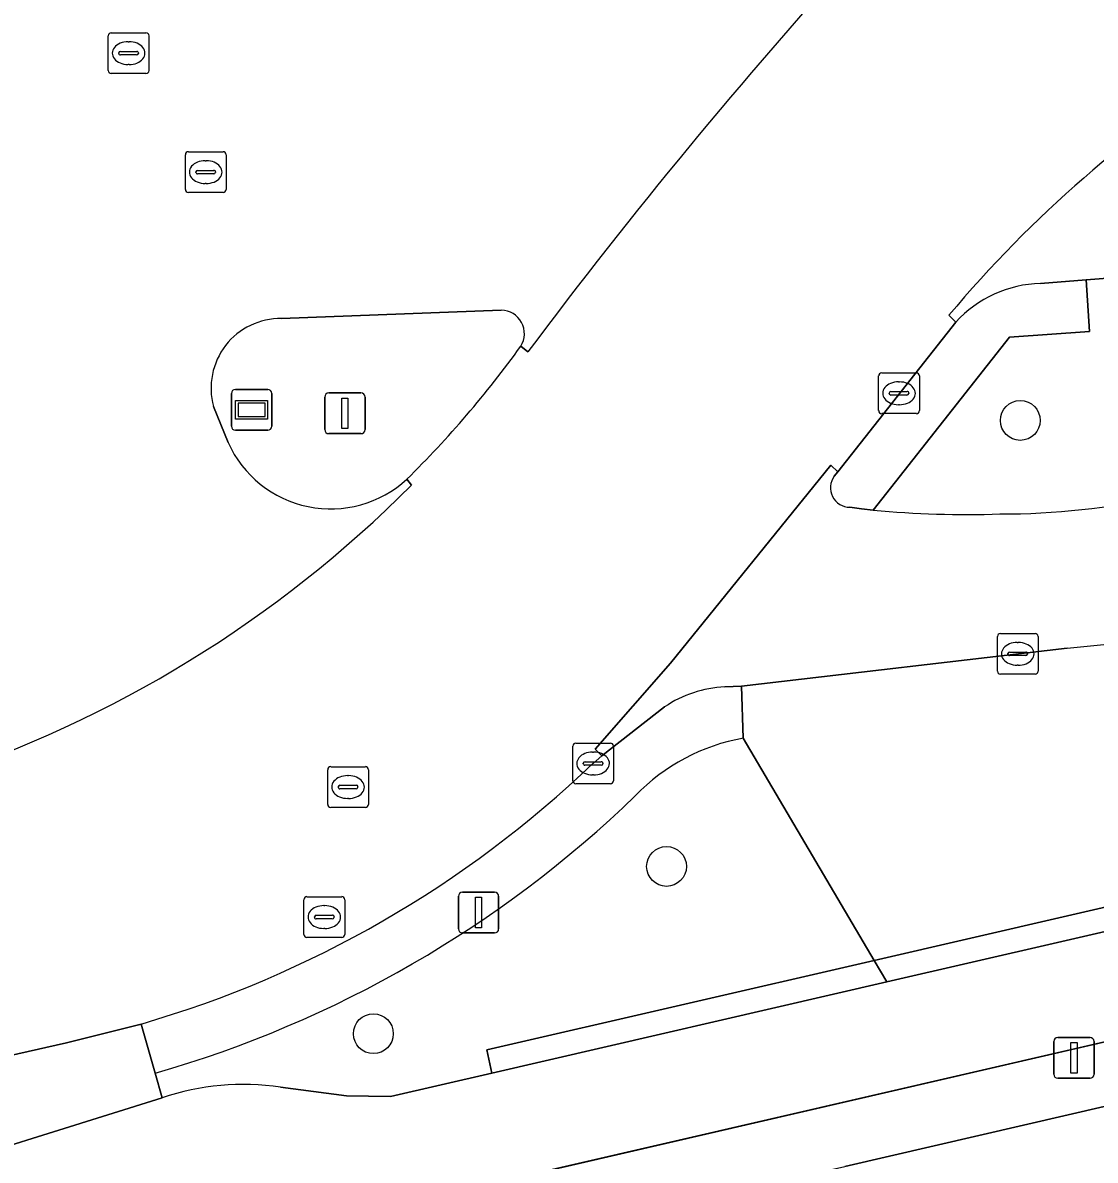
# Model space of a CAD drawing. Extents: x 156412 to 157779, y 382335 to 383768.
# Drawn here: x 156663.93 to 156690.27, y 382899.99 to 382927.91 of the extents above; entities that cross this region are included whole.
import ezdxf

# ---------------------------------------------------------------- set-up
doc = ezdxf.new("R2010")
doc.units = 0
for name, color, linetype in [('IMGEO_Berm_groen', 7, 'Continuous'), ('IMGEO_Boom', 7, 'Continuous'), ('IMGEO_Erf', 7, 'Continuous'), ('IMGEO_Fietspad_gesloten', 7, 'Continuous'), ('IMGEO_Groenvoorziening', 7, 'Continuous'), ('IMGEO_Haag', 7, 'Continuous'), ('IMGEO_Informatiebord', 7, 'Continuous'), ('IMGEO_Kolk', 7, 'Continuous'), ('IMGEO_Lichtmast', 7, 'Continuous'), ('IMGEO_OVBaan_gesloten', 7, 'Continuous'), ('IMGEO_Rijbaan_regionaal_gesloten', 7, 'Continuous'), ('IMGEO_Rioolput', 7, 'Continuous'), ('IMGEO_Verkeerseiland_open', 7, 'Continuous'), ('IMGEO_Voetpad_open', 7, 'Continuous')]:
    doc.layers.add(name, color=color, linetype=linetype)

msp = doc.modelspace()

# ---------------------------------------------------------------- linework, layer by layer
at = {"layer": 'IMGEO_Berm_groen'}
for points in [[(156694.154, 382921.918), (156690.044, 382921.597), (156690.126, 382920.329), (156688.16, 382920.192), (156684.816, 382915.946)], [(156689.581, 382912.559), (156681.579, 382911.627), (156681.627, 382910.347), (156684.838, 382904.892), (156706.31, 382909.849)], [(156670.262, 382901.777), (156671.88, 382901.564), (156672.959, 382901.552), (156675.452, 382902.127), (156675.327, 382902.697), (156684.838, 382904.892), (156681.627, 382910.347)], [(156667.356, 382901.52), (156667.183, 382902.123), (156666.837, 382903.33), (156665.009, 382902.868), (156652.941, 382900.144)], [(156667.183, 382902.123), (156667.356, 382901.52)], [(156653.745, 382897.261), (156667.356, 382901.52)]]:
    msp.add_lwpolyline(points, dxfattribs=at)
for centre, radius, start, end in [((156687.897, 382935.027), 19.176, 270.0954, 282.1286), ((156687.119, 382940.346), 24.508, 264.609, 271.895), ((156686.424, 382948.915), 36.492, 274.9628, 281.1661), ((156682.461, 382905.585), 4.834, 99.9295, 136.1032), ((156659.397, 382929.213), 28.187, 286.0352, 313.9993), ((156669.336, 382895.685), 6.162, 81.3605, 108.7474)]:
    msp.add_arc(centre, radius, start, end, dxfattribs=at)
at = {"layer": 'IMGEO_Boom'}
for centre in [(156688.428, 382918.148), (156679.741, 382907.199), (156672.542, 382903.093)]:
    msp.add_circle(centre, 0.489, dxfattribs=at)
at = {"layer": 'IMGEO_Erf'}
msp.add_lwpolyline([(156774.309, 382920.694), (156684.12, 382899.829)], dxfattribs=at)
at = {"layer": 'IMGEO_Fietspad_gesloten'}
for points in [[(156674.773, 382899.258), (156767.182, 382920.602), (156826.292, 382934.262), (156902.955, 382951.999), (156911.251, 382953.909), (156913.318, 382954.385), (156939.803, 382960.484), (156939.156, 382962.984), (156887.943, 382951.159), (156887.089, 382950.962), (156864.935, 382945.847), (156864.068, 382945.647), (156859.834, 382944.669), (156852.462, 382942.964), (156851.598, 382942.764), (156830.312, 382937.841), (156829.479, 382937.648), (156815.976, 382934.507), (156815.173, 382934.345)], [(156809.782, 382933.13), (156809.3, 382933.028), (156807.367, 382932.551), (156806.116, 382932.217), (156791.735, 382928.919), (156790.862, 382928.717), (156789.293, 382928.354), (156769.36, 382923.765), (156768.531, 382923.574), (156756.642, 382920.837), (156755.788, 382920.641), (156740.33, 382917.082), (156739.502, 382916.892), (156732.188, 382915.208), (156727.372, 382914.098), (156726.516, 382913.9), (156707.213, 382909.45), (156706.422, 382909.267), (156685.15, 382904.363), (156675.452, 382902.127), (156672.959, 382901.552), (156671.88, 382901.564), (156670.262, 382901.777)], [(156667.356, 382901.52), (156653.745, 382897.261)]]:
    msp.add_lwpolyline(points, dxfattribs=at)
msp.add_arc((156669.336, 382895.685), 6.162, 81.3605, 108.7474, dxfattribs=at)
at = {"layer": 'IMGEO_Groenvoorziening'}
for points in [[(156706.422, 382909.267), (156706.31, 382909.849), (156684.838, 382904.892), (156685.15, 382904.363)], [(156685.15, 382904.363), (156684.838, 382904.892), (156675.327, 382902.697), (156675.452, 382902.127)]]:
    msp.add_lwpolyline(points, close=True, dxfattribs=at)
at = {"layer": 'IMGEO_Haag'}
for points in [[(156706.31, 382909.849), (156684.838, 382904.892), (156685.15, 382904.363), (156706.422, 382909.267)], [(156685.15, 382904.363), (156684.838, 382904.892), (156675.327, 382902.697), (156675.452, 382902.127)]]:
    msp.add_lwpolyline(points, close=True, dxfattribs=at)
at = {"layer": 'IMGEO_Informatiebord'}
for p, q in [((156669.157, 382918.908), (156669.947, 382918.908)), ((156669.947, 382918.908), (156669.157, 382918.908)), ((156669.057, 382918.008), (156669.057, 382918.808)), ((156669.057, 382918.808), (156669.057, 382918.008)), ((156670.047, 382918.808), (156670.047, 382918.008)), ((156670.047, 382918.008), (156670.047, 382918.808)), ((156669.947, 382917.908), (156669.157, 382917.908)), ((156669.157, 382917.908), (156669.947, 382917.908))]:
    msp.add_line(p, q, dxfattribs=at)
for points in [[(156669.158, 382918.64), (156669.946, 382918.64), (156669.946, 382918.176), (156669.158, 382918.176), (156669.158, 382918.64)], [(156669.223, 382918.575), (156669.223, 382918.241), (156669.881, 382918.241), (156669.881, 382918.575), (156669.223, 382918.575)]]:
    msp.add_lwpolyline(points, dxfattribs=at)
for centre, start, end in [((156669.157, 382918.808), 90, 180), ((156669.157, 382918.808), 90, 180), ((156669.947, 382918.808), 0, 90), ((156669.947, 382918.808), 360, 90), ((156669.157, 382918.008), 180, 270), ((156669.157, 382918.008), 180, 270), ((156669.947, 382918.008), 270, 0), ((156669.947, 382918.008), 270, 0)]:
    msp.add_arc(centre, 0.1, start, end, dxfattribs=at)
at = {"layer": 'IMGEO_Kolk'}
for p, q in [((156684.95, 382918.388), (156684.95, 382919.24)), ((156685.025, 382919.314), (156685.877, 382919.314)), ((156685.951, 382919.24), (156685.951, 382918.388)), ((156685.209, 382918.808), (156685.209, 382918.82)), ((156685.252, 382918.857), (156685.65, 382918.857)), ((156685.438, 382919.094), (156685.463, 382919.094)), ((156685.693, 382918.82), (156685.693, 382918.808)), ((156685.647, 382918.771), (156685.249, 382918.771)), ((156685.877, 382918.314), (156685.025, 382918.314)), ((156685.461, 382918.534), (156685.436, 382918.534)), ((156687.866, 382911.992), (156687.866, 382912.844)), ((156687.941, 382912.918), (156688.793, 382912.918)), ((156688.354, 382912.698), (156688.379, 382912.698)), ((156688.867, 382912.844), (156688.867, 382911.992)), ((156688.125, 382912.412), (156688.125, 382912.424)), ((156688.168, 382912.461), (156688.566, 382912.461)), ((156688.609, 382912.424), (156688.609, 382912.412)), ((156688.563, 382912.375), (156688.165, 382912.375)), ((156688.377, 382912.138), (156688.352, 382912.138)), ((156688.793, 382911.918), (156687.941, 382911.918)), ((156677.513, 382910.227), (156678.365, 382910.227)), ((156677.438, 382909.301), (156677.438, 382910.153)), ((156677.926, 382910.007), (156677.951, 382910.007)), ((156678.439, 382910.153), (156678.439, 382909.301)), ((156677.697, 382909.721), (156677.697, 382909.733)), ((156678.135, 382909.684), (156677.737, 382909.684)), ((156677.74, 382909.77), (156678.138, 382909.77)), ((156678.181, 382909.733), (156678.181, 382909.721)), ((156677.949, 382909.447), (156677.924, 382909.447)), ((156678.365, 382909.227), (156677.513, 382909.227))]:
    msp.add_line(p, q, dxfattribs=at)
for points in [[(156684.95, 382918.388), (156684.95, 382919.24)], [(156685.025, 382919.314), (156685.877, 382919.314)], [(156685.951, 382919.24), (156685.951, 382918.388)], [(156685.877, 382918.314), (156685.025, 382918.314)], [(156687.866, 382911.992), (156687.866, 382912.844)], [(156687.941, 382912.918), (156688.793, 382912.918)], [(156688.867, 382912.844), (156688.867, 382911.992)], [(156688.793, 382911.918), (156687.941, 382911.918)], [(156677.513, 382910.227), (156678.365, 382910.227)], [(156677.438, 382909.301), (156677.438, 382910.153)], [(156678.439, 382910.153), (156678.439, 382909.301)], [(156678.365, 382909.227), (156677.513, 382909.227)]]:
    msp.add_lwpolyline(points, dxfattribs=at)
for centre, radius, start, end in [((156685.027, 382919.238), 0.0765, 91.552, 178.448), ((156685.027, 382919.238), 0.0765, 91.552, 178.448), ((156685.875, 382919.238), 0.0765, 1.552, 88.448), ((156685.875, 382919.238), 0.0765, 1.552, 88.448), ((156685.249, 382918.817), 0.0403, 85.8775, 175.7526), ((156685.654, 382918.819), 0.0386, 1.7309, 96.639), ((156685.246, 382918.807), 0.0366, 178.938, 274.7102), ((156685.65, 382918.814), 0.043, 264.8664, 352.4533), ((156685.027, 382918.39), 0.0765, 181.552, 268.448), ((156685.027, 382918.39), 0.0765, 181.552, 268.448), ((156685.875, 382918.39), 0.0765, 271.552, 358.448), ((156685.875, 382918.39), 0.0765, 271.552, 358.448), ((156687.943, 382912.842), 0.0765, 91.552, 178.448), ((156687.943, 382912.842), 0.0765, 91.552, 178.448), ((156688.791, 382912.842), 0.0765, 1.552, 88.448), ((156688.791, 382912.842), 0.0765, 1.552, 88.448), ((156688.165, 382912.421), 0.0403, 85.8775, 175.7526), ((156688.162, 382912.411), 0.0366, 178.938, 274.7102), ((156688.566, 382912.418), 0.043, 264.8664, 352.4533), ((156688.57, 382912.423), 0.0386, 1.7309, 96.639), ((156687.943, 382911.994), 0.0765, 181.552, 268.448), ((156687.943, 382911.994), 0.0765, 181.552, 268.448), ((156688.791, 382911.994), 0.0765, 271.552, 358.448), ((156688.791, 382911.994), 0.0765, 271.552, 358.448), ((156677.515, 382910.151), 0.0765, 91.552, 178.448), ((156677.515, 382910.151), 0.0765, 91.552, 178.448), ((156678.363, 382910.151), 0.0765, 1.552, 88.448), ((156678.363, 382910.151), 0.0765, 1.552, 88.448), ((156677.737, 382909.73), 0.0403, 85.8775, 175.7526), ((156677.734, 382909.72), 0.0366, 178.938, 274.7102), ((156678.138, 382909.727), 0.043, 264.8664, 352.4533), ((156678.142, 382909.732), 0.0386, 1.7309, 96.639), ((156677.515, 382909.303), 0.0765, 181.552, 268.448), ((156677.515, 382909.303), 0.0765, 181.552, 268.448), ((156678.363, 382909.303), 0.0765, 271.552, 358.448), ((156678.363, 382909.303), 0.0765, 271.552, 358.448)]:
    msp.add_arc(centre, radius, start, end, dxfattribs=at)
for centre, major_axis, ratio, start_param, end_param in [((156685.437, 382918.814), (-0.387, 0.002), 0.722429, 4.712389, 7.853982), ((156685.462, 382918.814), (-0.39, 0.002), 0.717154, 1.570796, 4.712389), ((156688.353, 382912.418), (-0.387, 0.002), 0.722429, 4.712389, 7.853982), ((156688.378, 382912.418), (-0.39, 0.002), 0.717154, 1.570796, 4.712389), ((156677.925, 382909.727), (-0.387, 0.002), 0.722429, 4.712389, 7.853982), ((156677.95, 382909.727), (-0.39, 0.002), 0.717154, 1.570796, 4.712389)]:
    msp.add_ellipse(centre, major_axis=major_axis, ratio=ratio, start_param=start_param, end_param=end_param, dxfattribs=at)
at = {"layer": 'IMGEO_Lichtmast'}
for p, q in [((156671.447, 382918.823), (156672.237, 382918.823)), ((156672.237, 382918.823), (156671.447, 382918.823)), ((156671.347, 382917.923), (156671.347, 382918.723)), ((156671.347, 382918.723), (156671.347, 382917.923)), ((156672.337, 382918.723), (156672.337, 382917.923)), ((156672.337, 382917.923), (156672.337, 382918.723)), ((156672.237, 382917.823), (156671.447, 382917.823)), ((156671.447, 382917.823), (156672.237, 382917.823)), ((156674.729, 382906.566), (156675.519, 382906.566)), ((156675.519, 382906.566), (156674.729, 382906.566)), ((156674.629, 382905.666), (156674.629, 382906.466)), ((156674.629, 382906.466), (156674.629, 382905.666)), ((156675.619, 382906.466), (156675.619, 382905.666)), ((156675.619, 382905.666), (156675.619, 382906.466)), ((156675.519, 382905.566), (156674.729, 382905.566)), ((156674.729, 382905.566), (156675.519, 382905.566)), ((156689.351, 382903), (156690.141, 382903)), ((156690.141, 382903), (156689.351, 382903)), ((156689.251, 382902.1), (156689.251, 382902.9)), ((156689.251, 382902.9), (156689.251, 382902.1)), ((156690.241, 382902.9), (156690.241, 382902.1)), ((156690.241, 382902.1), (156690.241, 382902.9)), ((156690.141, 382902), (156689.351, 382902)), ((156689.351, 382902), (156690.141, 382902))]:
    msp.add_line(p, q, dxfattribs=at)
for points in [[(156671.767, 382918.698), (156671.917, 382918.698), (156671.917, 382917.948), (156671.767, 382917.948), (156671.767, 382918.698)], [(156675.049, 382906.441), (156675.199, 382906.441), (156675.199, 382905.691), (156675.049, 382905.691), (156675.049, 382906.441)], [(156689.671, 382902.875), (156689.821, 382902.875), (156689.821, 382902.125), (156689.671, 382902.125), (156689.671, 382902.875)]]:
    msp.add_lwpolyline(points, dxfattribs=at)
for centre, start, end in [((156671.447, 382918.723), 90, 180), ((156671.447, 382918.723), 90, 180), ((156672.237, 382918.723), 0, 90), ((156672.237, 382918.723), 360, 90), ((156671.447, 382917.923), 180, 270), ((156671.447, 382917.923), 180, 270), ((156672.237, 382917.923), 270, 0), ((156672.237, 382917.923), 270, 0), ((156674.729, 382906.466), 90, 180), ((156674.729, 382906.466), 90, 180), ((156675.519, 382906.466), 0, 90), ((156675.519, 382906.466), 360, 90), ((156674.729, 382905.666), 180, 270), ((156674.729, 382905.666), 180, 270), ((156675.519, 382905.666), 270, 0), ((156675.519, 382905.666), 270, 0), ((156689.351, 382902.9), 90, 180), ((156689.351, 382902.9), 90, 180), ((156690.141, 382902.9), 0, 90), ((156690.141, 382902.9), 360, 90), ((156689.351, 382902.1), 180, 270), ((156689.351, 382902.1), 180, 270), ((156690.141, 382902.1), 270, 0), ((156690.141, 382902.1), 270, 0)]:
    msp.add_arc(centre, 0.1, start, end, dxfattribs=at)
at = {"layer": 'IMGEO_OVBaan_gesloten'}
for points in [[(156677.937, 382909.73), (156678.152, 382909.917), (156677.988, 382910.077), (156679.836, 382912.189), (156683.778, 382917.046), (156683.945, 382916.882), (156686.844, 382920.562), (156686.676, 382920.729)], [(156676.338, 382919.834), (156676.162, 382919.971)], [(156673.363, 382916.705), (156673.481, 382916.562)], [(156661.713, 382909.338), (156661.714, 382909.542), (156657.993, 382908.583), (156651.218, 382906.948), (156646.895, 382905.881), (156646.759, 382905.846), (156643.451, 382904.977), (156644.336, 382901.573), (156645.22, 382898.169), (156648.544, 382899.02), (156648.68, 382899.054), (156652.941, 382900.144), (156665.009, 382902.868), (156666.837, 382903.33)]]:
    msp.add_lwpolyline(points, dxfattribs=at)
for centre, radius, start, end in [((156709.581, 382901.543), 29.878, 103.8905, 140.0495), ((156784.848, 382838.547), 135.58, 137.76022, 143.16252), ((156655.672, 382934.699), 25.234, 314.5138, 324.2922), ((156652.592, 382937.393), 29.501, 288.0096, 315.0793), ((156659.324, 382929.187), 26.926, 286.2025, 313.731)]:
    msp.add_arc(centre, radius, start, end, dxfattribs=at)
at = {"layer": 'IMGEO_Rijbaan_regionaal_gesloten'}
for points in [[(156688.926, 382921.51), (156690.044, 382921.597), (156694.154, 382921.918)], [(156670.288, 382920.65), (156675.683, 382920.853)], [(156686.676, 382920.729), (156686.844, 382920.562)], [(156676.162, 382919.971), (156676.338, 382919.834)], [(156668.975, 382917.608), (156668.615, 382918.492)], [(156683.861, 382916.781), (156683.945, 382916.882), (156683.778, 382917.046), (156679.836, 382912.189), (156677.988, 382910.077), (156678.152, 382909.917), (156679.695, 382911.115)], [(156673.481, 382916.562), (156673.363, 382916.705)], [(156684.816, 382915.946), (156684.53, 382915.979), (156684.245, 382916.015)], [(156681.174, 382911.608), (156681.579, 382911.627), (156689.581, 382912.559)]]:
    msp.add_lwpolyline(points, dxfattribs=at)
for centre, radius, start, end in [((156709.581, 382901.543), 29.878, 103.8905, 140.0495), ((156784.848, 382838.547), 135.58, 137.76022, 143.16252), ((156689.011, 382918.563), 2.949, 91.6558, 137.3068), ((156675.678, 382920.279), 0.574, 327.5519, 89.4594), ((156670.264, 382918.941), 1.709, 89.1896, 195.2408), ((156671.494, 382918.737), 2.761, 204.1412, 312.6019), ((156684.25, 382916.497), 0.482, 143.8045, 269.4452), ((156652.592, 382937.393), 29.501, 288.0096, 315.0793), ((156687.897, 382935.027), 19.176, 270.0954, 282.1286), ((156687.119, 382940.346), 24.508, 264.609, 271.895), ((156686.424, 382948.915), 36.492, 274.9628, 281.1661), ((156681.316, 382908.716), 2.896, 92.8196, 124.0503)]:
    msp.add_arc(centre, radius, start, end, dxfattribs=at)
at = {"layer": 'IMGEO_Rioolput'}
for p, q in [((156666.031, 382926.738), (156666.031, 382927.59)), ((156666.106, 382927.664), (156666.958, 382927.664)), ((156667.032, 382927.59), (156667.032, 382926.738)), ((156666.333, 382927.207), (156666.731, 382927.207)), ((156666.519, 382927.444), (156666.544, 382927.444)), ((156666.29, 382927.158), (156666.29, 382927.17)), ((156666.728, 382927.121), (156666.33, 382927.121)), ((156666.774, 382927.17), (156666.774, 382927.158)), ((156666.958, 382926.664), (156666.106, 382926.664)), ((156666.542, 382926.884), (156666.517, 382926.884)), ((156668, 382924.744), (156668.852, 382924.744)), ((156667.925, 382923.818), (156667.925, 382924.67)), ((156668.413, 382924.524), (156668.438, 382924.524)), ((156668.926, 382924.67), (156668.926, 382923.818)), ((156668.184, 382924.238), (156668.184, 382924.25)), ((156668.622, 382924.201), (156668.224, 382924.201)), ((156668.227, 382924.287), (156668.625, 382924.287)), ((156668.668, 382924.25), (156668.668, 382924.238)), ((156668.436, 382923.964), (156668.411, 382923.964)), ((156668.852, 382923.744), (156668, 382923.744)), ((156671.495, 382909.648), (156672.347, 382909.648)), ((156671.42, 382908.722), (156671.42, 382909.574)), ((156671.908, 382909.428), (156671.933, 382909.428)), ((156672.421, 382909.574), (156672.421, 382908.722)), ((156671.679, 382909.142), (156671.679, 382909.154)), ((156672.117, 382909.105), (156671.719, 382909.105)), ((156671.722, 382909.191), (156672.12, 382909.191)), ((156672.163, 382909.154), (156672.163, 382909.142)), ((156671.931, 382908.868), (156671.906, 382908.868)), ((156672.347, 382908.648), (156671.495, 382908.648)), ((156670.837, 382905.531), (156670.837, 382906.383)), ((156670.912, 382906.457), (156671.764, 382906.457)), ((156671.838, 382906.383), (156671.838, 382905.531)), ((156671.139, 382906), (156671.537, 382906)), ((156671.325, 382906.237), (156671.35, 382906.237)), ((156671.096, 382905.951), (156671.096, 382905.963)), ((156671.534, 382905.914), (156671.136, 382905.914)), ((156671.58, 382905.963), (156671.58, 382905.951)), ((156671.764, 382905.457), (156670.912, 382905.457)), ((156671.348, 382905.677), (156671.323, 382905.677))]:
    msp.add_line(p, q, dxfattribs=at)
for points in [[(156666.031, 382926.738), (156666.031, 382927.59)], [(156666.106, 382927.664), (156666.958, 382927.664)], [(156667.032, 382927.59), (156667.032, 382926.738)], [(156666.958, 382926.664), (156666.106, 382926.664)], [(156668, 382924.744), (156668.852, 382924.744)], [(156667.925, 382923.818), (156667.925, 382924.67)], [(156668.926, 382924.67), (156668.926, 382923.818)], [(156668.852, 382923.744), (156668, 382923.744)], [(156671.495, 382909.648), (156672.347, 382909.648)], [(156671.42, 382908.722), (156671.42, 382909.574)], [(156672.421, 382909.574), (156672.421, 382908.722)], [(156672.347, 382908.648), (156671.495, 382908.648)], [(156670.837, 382905.531), (156670.837, 382906.383)], [(156670.912, 382906.457), (156671.764, 382906.457)], [(156671.838, 382906.383), (156671.838, 382905.531)], [(156671.764, 382905.457), (156670.912, 382905.457)]]:
    msp.add_lwpolyline(points, dxfattribs=at)
for centre, radius, start, end in [((156666.108, 382927.588), 0.0765, 91.552, 178.448), ((156666.108, 382927.588), 0.0765, 91.552, 178.448), ((156666.956, 382927.588), 0.0765, 1.552, 88.448), ((156666.956, 382927.588), 0.0765, 1.552, 88.448), ((156666.33, 382927.167), 0.0403, 85.8775, 175.7526), ((156666.735, 382927.169), 0.0386, 1.7309, 96.639), ((156666.327, 382927.157), 0.0366, 178.938, 274.7102), ((156666.731, 382927.164), 0.043, 264.8664, 352.4533), ((156666.108, 382926.74), 0.0765, 181.552, 268.448), ((156666.108, 382926.74), 0.0765, 181.552, 268.448), ((156666.956, 382926.74), 0.0765, 271.552, 358.448), ((156666.956, 382926.74), 0.0765, 271.552, 358.448), ((156668.002, 382924.668), 0.0765, 91.552, 178.448), ((156668.002, 382924.668), 0.0765, 91.552, 178.448), ((156668.85, 382924.668), 0.0765, 1.552, 88.448), ((156668.85, 382924.668), 0.0765, 1.552, 88.448), ((156668.224, 382924.247), 0.0403, 85.8775, 175.7526), ((156668.221, 382924.237), 0.0366, 178.938, 274.7102), ((156668.625, 382924.244), 0.043, 264.8664, 352.4533), ((156668.629, 382924.249), 0.0386, 1.7309, 96.639), ((156668.002, 382923.82), 0.0765, 181.552, 268.448), ((156668.002, 382923.82), 0.0765, 181.552, 268.448), ((156668.85, 382923.82), 0.0765, 271.552, 358.448), ((156668.85, 382923.82), 0.0765, 271.552, 358.448), ((156671.497, 382909.572), 0.0765, 91.552, 178.448), ((156671.497, 382909.572), 0.0765, 91.552, 178.448), ((156672.345, 382909.572), 0.0765, 1.552, 88.448), ((156672.345, 382909.572), 0.0765, 1.552, 88.448), ((156671.719, 382909.151), 0.0403, 85.8775, 175.7526), ((156671.716, 382909.141), 0.0366, 178.938, 274.7102), ((156672.12, 382909.148), 0.043, 264.8664, 352.4533), ((156672.124, 382909.153), 0.0386, 1.7309, 96.639), ((156671.497, 382908.724), 0.0765, 181.552, 268.448), ((156671.497, 382908.724), 0.0765, 181.552, 268.448), ((156672.345, 382908.724), 0.0765, 271.552, 358.448), ((156672.345, 382908.724), 0.0765, 271.552, 358.448), ((156670.914, 382906.381), 0.0765, 91.552, 178.448), ((156670.914, 382906.381), 0.0765, 91.552, 178.448), ((156671.762, 382906.381), 0.0765, 1.552, 88.448), ((156671.762, 382906.381), 0.0765, 1.552, 88.448), ((156671.136, 382905.96), 0.0403, 85.8775, 175.7526), ((156671.541, 382905.962), 0.0386, 1.7309, 96.639), ((156671.133, 382905.95), 0.0366, 178.938, 274.7102), ((156671.537, 382905.957), 0.043, 264.8664, 352.4533), ((156670.914, 382905.533), 0.0765, 181.552, 268.448), ((156670.914, 382905.533), 0.0765, 181.552, 268.448), ((156671.762, 382905.533), 0.0765, 271.552, 358.448), ((156671.762, 382905.533), 0.0765, 271.552, 358.448)]:
    msp.add_arc(centre, radius, start, end, dxfattribs=at)
for centre, major_axis, ratio, start_param, end_param in [((156666.518, 382927.164), (-0.387, 0.002), 0.722429, 4.712389, 7.853982), ((156666.543, 382927.164), (-0.39, 0.002), 0.717154, 1.570796, 4.712389), ((156668.412, 382924.244), (-0.387, 0.002), 0.722429, 4.712389, 7.853982), ((156668.437, 382924.244), (-0.39, 0.002), 0.717154, 1.570796, 4.712389), ((156671.907, 382909.148), (-0.387, 0.002), 0.722429, 4.712389, 7.853982), ((156671.932, 382909.148), (-0.39, 0.002), 0.717154, 1.570796, 4.712389), ((156671.324, 382905.957), (-0.387, 0.002), 0.722429, 4.712389, 7.853982), ((156671.349, 382905.957), (-0.39, 0.002), 0.717154, 1.570796, 4.712389)]:
    msp.add_ellipse(centre, major_axis=major_axis, ratio=ratio, start_param=start_param, end_param=end_param, dxfattribs=at)
at = {"layer": 'IMGEO_Verkeerseiland_open'}
for points in [[(156684.245, 382916.015), (156684.53, 382915.979), (156684.816, 382915.946), (156688.16, 382920.192), (156690.126, 382920.329), (156690.044, 382921.597), (156688.926, 382921.51)], [(156675.683, 382920.853), (156670.288, 382920.65)], [(156686.844, 382920.562), (156683.945, 382916.882), (156683.861, 382916.781)], [(156668.615, 382918.492), (156668.975, 382917.608)], [(156681.627, 382910.347), (156681.579, 382911.627), (156681.174, 382911.608)], [(156679.695, 382911.115), (156678.152, 382909.917), (156677.937, 382909.73)], [(156666.837, 382903.33), (156667.183, 382902.123)]]:
    msp.add_lwpolyline(points, dxfattribs=at)
for centre, radius, start, end in [((156689.011, 382918.563), 2.949, 91.6558, 137.3068), ((156675.678, 382920.279), 0.574, 327.5519, 89.4594), ((156670.264, 382918.941), 1.709, 89.1896, 195.2408), ((156655.672, 382934.699), 25.234, 314.5138, 324.2922), ((156671.494, 382918.737), 2.761, 204.1412, 312.6019), ((156684.25, 382916.497), 0.482, 143.8045, 269.4452), ((156681.316, 382908.716), 2.896, 92.8196, 124.0503), ((156682.461, 382905.585), 4.834, 99.9295, 136.1032), ((156659.324, 382929.187), 26.926, 286.2025, 313.731), ((156659.397, 382929.213), 28.187, 286.0352, 313.9993)]:
    msp.add_arc(centre, radius, start, end, dxfattribs=at)
at = {"layer": 'IMGEO_Voetpad_open'}
for points in [[(156903.296, 382950.523), (156904.698, 382950.847), (156910.458, 382952.176), (156911.592, 382952.432), (156911.251, 382953.909), (156902.955, 382951.999), (156826.292, 382934.262), (156767.182, 382920.602), (156674.773, 382899.258)], [(156673.213, 382897.345), (156682.265, 382899.418), (156684.12, 382899.829), (156774.309, 382920.694), (156774.651, 382920.773), (156774.992, 382920.852), (156776.018, 382921.089), (156779.301, 382921.834), (156780.385, 382922.087), (156781.069, 382922.247), (156806.375, 382928.091), (156824.938, 382932.403), (156827.589, 382932.999), (156827.978, 382933.083), (156828.922, 382933.312), (156903.296, 382950.523)]]:
    msp.add_lwpolyline(points, dxfattribs=at)

doc.saveas('drawing.dxf')
